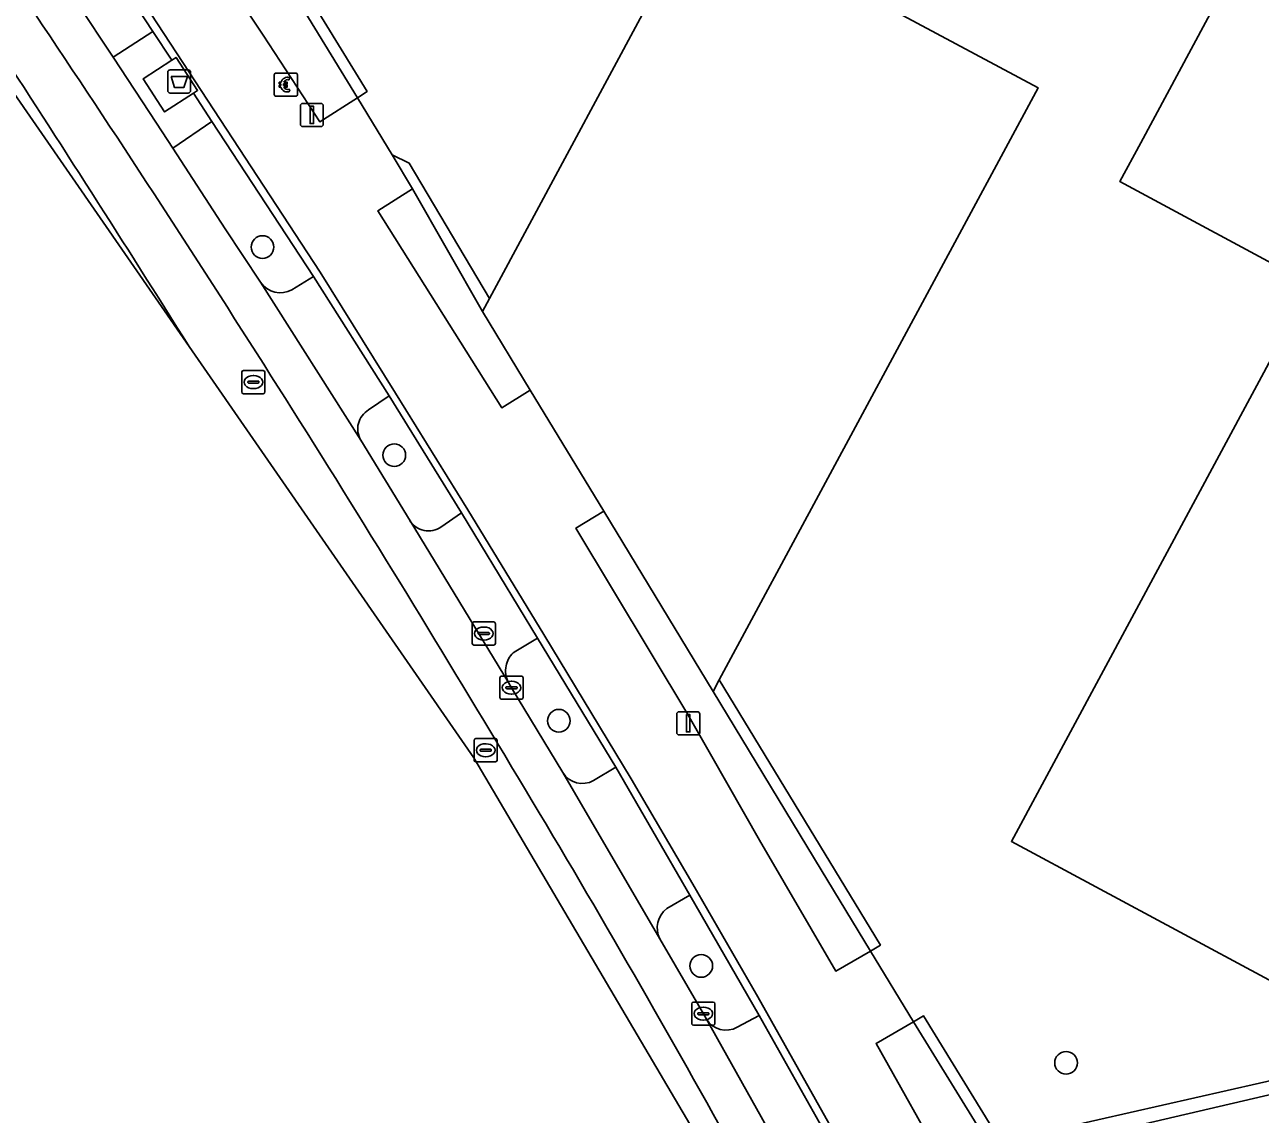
# Model space of a CAD drawing. Extents: x 159489 to 160304, y 383825 to 384531.
# Drawn here: x 159554.4 to 159607.7, y 384169.5 to 384216.6 of the extents above; entities that cross this region are included whole.
import ezdxf

# ---------------------------------------------------------------- set-up
doc = ezdxf.new("R2010")
doc.units = 0
for name, color, linetype in [('IMGEO_Afval_apart_plaats', 7, 'Continuous'), ('IMGEO_Betaalautomaat', 7, 'Continuous'), ('IMGEO_Boom', 7, 'Continuous'), ('IMGEO_Erf', 7, 'Continuous'), ('IMGEO_Groenvoorziening', 7, 'Continuous'), ('IMGEO_Kolk', 7, 'Continuous'), ('IMGEO_Lichtmast', 7, 'Continuous'), ('IMGEO_Pand', 7, 'Continuous'), ('IMGEO_Parkeervlak_open', 7, 'Continuous'), ('IMGEO_Rijbaan_lokaal_gesloten', 7, 'Continuous'), ('IMGEO_Rijbaan_lokaal_open', 7, 'Continuous'), ('IMGEO_Rioolput', 7, 'Continuous'), ('IMGEO_Voetpad_gesloten', 7, 'Continuous'), ('IMGEO_Voetpad_open', 7, 'Continuous')]:
    doc.layers.add(name, color=color, linetype=linetype)

msp = doc.modelspace()

# ---------------------------------------------------------------- linework, layer by layer
at = {"layer": 'IMGEO_Afval_apart_plaats'}
for p, q in [((159560.543, 384213.703), (159560.543, 384214.503)), ((159560.543, 384214.503), (159560.543, 384213.703)), ((159560.643, 384214.603), (159561.433, 384214.603)), ((159561.433, 384214.603), (159560.643, 384214.603)), ((159561.533, 384214.503), (159561.533, 384213.703)), ((159561.533, 384213.703), (159561.533, 384214.503)), ((159561.433, 384213.603), (159560.643, 384213.603)), ((159560.643, 384213.603), (159561.433, 384213.603))]:
    msp.add_line(p, q, dxfattribs=at)
msp.add_lwpolyline([(159560.686, 384214.317), (159561.39, 384214.317), (159561.241, 384213.847), (159560.835, 384213.847), (159560.686, 384214.317)], dxfattribs=at)
for centre, start, end in [((159560.643, 384214.503), 90, 180), ((159560.643, 384214.503), 90, 180), ((159561.433, 384214.503), 0, 90), ((159561.433, 384214.503), 360, 90), ((159560.643, 384213.703), 180, 270), ((159560.643, 384213.703), 180, 270), ((159561.433, 384213.703), 270, 0), ((159561.433, 384213.703), 270, 0)]:
    msp.add_arc(centre, 0.1, start, end, dxfattribs=at)
at = {"layer": 'IMGEO_Betaalautomaat'}
for p, q in [((159565.217, 384214.464), (159566.058, 384214.464)), ((159566.058, 384214.464), (159565.217, 384214.464)), ((159565.142, 384213.54), (159565.142, 384214.381)), ((159565.142, 384214.381), (159565.142, 384213.54)), ((159565.425, 384213.928), (159565.425, 384213.996)), ((159565.546, 384213.996), (159565.546, 384213.928)), ((159565.804, 384214.269), (159565.787, 384214.169)), ((159566.141, 384214.39), (159566.141, 384213.549)), ((159566.141, 384213.549), (159566.141, 384214.39)), ((159566.067, 384213.465), (159565.226, 384213.465)), ((159565.226, 384213.465), (159566.067, 384213.465)), ((159565.791, 384213.763), (159565.813, 384213.676))]:
    msp.add_line(p, q, dxfattribs=at)
for points in [[(159565.425, 384213.996), (159565.356, 384213.996), (159565.356, 384214.065), (159565.435, 384214.065)], [(159565.43, 384213.859), (159565.356, 384213.859), (159565.356, 384213.928), (159565.425, 384213.928)], [(159565.557, 384214.065), (159565.704, 384214.065), (159565.704, 384213.996), (159565.546, 384213.996)], [(159565.546, 384213.928), (159565.704, 384213.928), (159565.704, 384213.859), (159565.56, 384213.859)]]:
    msp.add_lwpolyline(points, dxfattribs=at)
for centre, radius, start, end in [((159565.22, 384214.387), 0.0779, 92.4484, 184.2845), ((159565.22, 384214.387), 0.0779, 92.4484, 184.2845), ((159566.064, 384214.387), 0.0779, 2.4484, 94.2845), ((159566.064, 384214.387), 0.0779, 2.4484, 94.2845), ((159565.718, 384213.989), 0.293, 73.014, 165.0139), ((159565.724, 384214.002), 0.179, 69.3236, 159.5683), ((159565.22, 384213.543), 0.0779, 182.4484, 274.2845), ((159565.22, 384213.543), 0.0779, 182.4484, 274.2845), ((159565.691, 384213.914), 0.267, 191.8096, 297.0389), ((159565.724, 384213.929), 0.179, 202.7625, 291.8693), ((159566.064, 384213.543), 0.0779, 272.4484, 4.2845), ((159566.064, 384213.543), 0.0779, 272.4484, 4.2845)]:
    msp.add_arc(centre, radius, start, end, dxfattribs=at)
at = {"layer": 'IMGEO_Boom'}
for centre in [(159564.634, 384206.954), (159570.321, 384197.968), (159577.419, 384186.503), (159583.564, 384175.92), (159599.304, 384171.736)]:
    msp.add_circle(centre, 0.489, dxfattribs=at)
at = {"layer": 'IMGEO_Erf'}
for points in [[(159585.772, 384220.436), (159598.102, 384213.824), (159584.34, 384188.267), (159591.297, 384176.816), (159590.869, 384176.557), (159592.722, 384173.505), (159593.148, 384173.767), (159596.495, 384168.323), (159610.44, 384171.495), (159611.51, 384173.469), (159596.947, 384181.297), (159609.875, 384205.335), (159601.626, 384209.778), (159602.531, 384211.447), (159614.722, 384234.18)], [(159561.341, 384226.407), (159569.144, 384213.675), (159568.737, 384213.4), (159570.222, 384210.929), (159570.966, 384210.576), (159574.428, 384204.726), (159582.76, 384220.223)]]:
    msp.add_lwpolyline(points, dxfattribs=at)
at = {"layer": 'IMGEO_Groenvoorziening'}
for points in [[(159560.934, 384226.137), (159558.905, 384224.769), (159564.664, 384216.096), (159567.101, 384212.363), (159568.737, 384213.4)], [(159560.934, 384226.137), (159568.737, 384213.4), (159569.144, 384213.675), (159561.341, 384226.407)], [(159570.222, 384210.929), (159571.1, 384209.467), (159574.13, 384204.172), (159574.428, 384204.726), (159570.966, 384210.576)], [(159571.1, 384209.467), (159569.605, 384208.512), (159574.956, 384200.012), (159576.187, 384200.78), (159574.13, 384204.172)], [(159584.074, 384187.773), (159579.356, 384195.554), (159578.157, 384194.824), (159582.99, 384186.776), (159584.016, 384184.965), (159586.074, 384181.353), (159589.369, 384175.694), (159590.869, 384176.557), (159588.743, 384180.066)], [(159584.34, 384188.267), (159584.074, 384187.773), (159588.743, 384180.066), (159590.869, 384176.557), (159591.297, 384176.816)], [(159592.722, 384173.505), (159591.108, 384172.571), (159594.181, 384167.108), (159596.345, 384167.614)], [(159611.986, 384173.213), (159611.51, 384173.469), (159610.44, 384171.495), (159596.495, 384168.323), (159593.148, 384173.767), (159592.722, 384173.505), (159596.345, 384167.614), (159610.792, 384170.994)]]:
    msp.add_lwpolyline(points, close=True, dxfattribs=at)
for points in [[(159556.624, 384217.517), (159558.184, 384215.145), (159559.903, 384216.259), (159557.829, 384219.423)], [(159562.452, 384212.369), (159560.758, 384211.222), (159563.028, 384207.742), (159564.547, 384205.433)], [(159565.906, 384205.109), (159566.831, 384205.687), (159562.452, 384212.369)], [(159570.094, 384200.533), (159569.213, 384199.921)], [(159572.334, 384194.86), (159573.218, 384195.473), (159570.094, 384200.533)], [(159568.879, 384198.609), (159570.998, 384195.139)], [(159576.506, 384190.075), (159575.56, 384189.513), (159575.45, 384189.43)], [(159578.916, 384183.918), (159579.872, 384184.495), (159576.506, 384190.075)], [(159575.243, 384188.152), (159575.377, 384187.93), (159577.591, 384184.266)], [(159583.079, 384178.971), (159582.077, 384178.396)], [(159585.12, 384173.273), (159586.058, 384173.783), (159583.079, 384178.971)], [(159581.774, 384177.089), (159583.655, 384173.857), (159583.789, 384173.616)]]:
    msp.add_lwpolyline(points, dxfattribs=at)
for centre, radius, start, end in [((159565.405, 384206.02), 1.04, 214.3851, 298.7957), ((159569.691, 384199.101), 0.949, 120.2283, 211.2065), ((159571.802, 384195.652), 0.954, 212.5246, 303.884), ((159576.122, 384188.7), 0.993, 132.6396, 169.9522), ((159576.158, 384188.644), 1.039, 167.2348, 208.2459), ((159578.439, 384184.798), 1.001, 212.1142, 298.454), ((159582.721, 384177.558), 1.057, 127.5502, 206.3453), ((159584.634, 384174.142), 0.995, 211.8756, 299.2229)]:
    msp.add_arc(centre, radius, start, end, dxfattribs=at)
at = {"layer": 'IMGEO_Kolk'}
for p, q in [((159573.684, 384189.842), (159573.684, 384190.694)), ((159573.759, 384190.768), (159574.611, 384190.768)), ((159574.172, 384190.548), (159574.197, 384190.548)), ((159574.685, 384190.694), (159574.685, 384189.842)), ((159573.943, 384190.262), (159573.943, 384190.274)), ((159574.381, 384190.225), (159573.983, 384190.225)), ((159573.986, 384190.311), (159574.384, 384190.311)), ((159574.195, 384189.988), (159574.17, 384189.988)), ((159574.427, 384190.274), (159574.427, 384190.262)), ((159574.611, 384189.768), (159573.759, 384189.768)), ((159574.876, 384187.504), (159574.876, 384188.356)), ((159574.951, 384188.43), (159575.803, 384188.43)), ((159575.877, 384188.356), (159575.877, 384187.504)), ((159575.135, 384187.924), (159575.135, 384187.936)), ((159575.573, 384187.887), (159575.175, 384187.887)), ((159575.178, 384187.973), (159575.576, 384187.973)), ((159575.364, 384188.21), (159575.389, 384188.21)), ((159575.619, 384187.936), (159575.619, 384187.924)), ((159575.803, 384187.43), (159574.951, 384187.43)), ((159575.387, 384187.65), (159575.362, 384187.65)), ((159583.154, 384173.431), (159583.154, 384174.283)), ((159583.229, 384174.357), (159584.081, 384174.357)), ((159583.456, 384173.9), (159583.854, 384173.9)), ((159583.642, 384174.137), (159583.667, 384174.137)), ((159584.155, 384174.283), (159584.155, 384173.431)), ((159584.081, 384173.357), (159583.229, 384173.357)), ((159583.413, 384173.851), (159583.413, 384173.863)), ((159583.851, 384173.814), (159583.453, 384173.814)), ((159583.665, 384173.577), (159583.64, 384173.577)), ((159583.897, 384173.863), (159583.897, 384173.851))]:
    msp.add_line(p, q, dxfattribs=at)
for points in [[(159573.684, 384189.842), (159573.684, 384190.694)], [(159573.759, 384190.768), (159574.611, 384190.768)], [(159574.685, 384190.694), (159574.685, 384189.842)], [(159574.611, 384189.768), (159573.759, 384189.768)], [(159574.876, 384187.504), (159574.876, 384188.356)], [(159574.951, 384188.43), (159575.803, 384188.43)], [(159575.877, 384188.356), (159575.877, 384187.504)], [(159575.803, 384187.43), (159574.951, 384187.43)], [(159583.154, 384173.431), (159583.154, 384174.283)], [(159583.229, 384174.357), (159584.081, 384174.357)], [(159584.155, 384174.283), (159584.155, 384173.431)], [(159584.081, 384173.357), (159583.229, 384173.357)]]:
    msp.add_lwpolyline(points, dxfattribs=at)
for centre, radius, start, end in [((159573.761, 384190.692), 0.0765, 91.552, 178.448), ((159573.761, 384190.692), 0.0765, 91.552, 178.448), ((159574.609, 384190.692), 0.0765, 1.552, 88.448), ((159574.609, 384190.692), 0.0765, 1.552, 88.448), ((159573.983, 384190.271), 0.0403, 85.8775, 175.7526), ((159573.98, 384190.261), 0.0366, 178.938, 274.7102), ((159574.384, 384190.268), 0.043, 264.8664, 352.4533), ((159574.388, 384190.273), 0.0386, 1.7309, 96.639), ((159573.761, 384189.844), 0.0765, 181.552, 268.448), ((159573.761, 384189.844), 0.0765, 181.552, 268.448), ((159574.609, 384189.844), 0.0765, 271.552, 358.448), ((159574.609, 384189.844), 0.0765, 271.552, 358.448), ((159574.953, 384188.354), 0.0765, 91.552, 178.448), ((159574.953, 384188.354), 0.0765, 91.552, 178.448), ((159575.801, 384188.354), 0.0765, 1.552, 88.448), ((159575.801, 384188.354), 0.0765, 1.552, 88.448), ((159575.175, 384187.933), 0.0403, 85.8775, 175.7526), ((159575.172, 384187.923), 0.0366, 178.938, 274.7102), ((159575.576, 384187.93), 0.043, 264.8664, 352.4533), ((159575.58, 384187.935), 0.0386, 1.7309, 96.639), ((159574.953, 384187.506), 0.0765, 181.552, 268.448), ((159574.953, 384187.506), 0.0765, 181.552, 268.448), ((159575.801, 384187.506), 0.0765, 271.552, 358.448), ((159575.801, 384187.506), 0.0765, 271.552, 358.448), ((159583.231, 384174.281), 0.0765, 91.552, 178.448), ((159583.231, 384174.281), 0.0765, 91.552, 178.448), ((159583.453, 384173.86), 0.0403, 85.8775, 175.7526), ((159583.858, 384173.862), 0.0386, 1.7309, 96.639), ((159584.079, 384174.281), 0.0765, 1.552, 88.448), ((159584.079, 384174.281), 0.0765, 1.552, 88.448), ((159583.231, 384173.433), 0.0765, 181.552, 268.448), ((159583.231, 384173.433), 0.0765, 181.552, 268.448), ((159583.45, 384173.85), 0.0366, 178.938, 274.7102), ((159583.854, 384173.857), 0.043, 264.8664, 352.4533), ((159584.079, 384173.433), 0.0765, 271.552, 358.448), ((159584.079, 384173.433), 0.0765, 271.552, 358.448)]:
    msp.add_arc(centre, radius, start, end, dxfattribs=at)
for centre, major_axis, ratio, start_param, end_param in [((159574.171, 384190.268), (-0.387, 0.002), 0.722429, 4.712389, 7.853982), ((159574.196, 384190.268), (-0.39, 0.002), 0.717154, 1.570796, 4.712389), ((159575.363, 384187.93), (-0.387, 0.002), 0.722429, 4.712389, 7.853982), ((159575.388, 384187.93), (-0.39, 0.002), 0.717154, 1.570796, 4.712389), ((159583.641, 384173.857), (-0.387, 0.002), 0.722429, 4.712389, 7.853982), ((159583.666, 384173.857), (-0.39, 0.002), 0.717154, 1.570796, 4.712389)]:
    msp.add_ellipse(centre, major_axis=major_axis, ratio=ratio, start_param=start_param, end_param=end_param, dxfattribs=at)
at = {"layer": 'IMGEO_Lichtmast'}
for p, q in [((159566.268, 384212.256), (159566.268, 384213.056)), ((159566.268, 384213.056), (159566.268, 384212.256)), ((159566.368, 384213.156), (159567.158, 384213.156)), ((159567.158, 384213.156), (159566.368, 384213.156)), ((159567.258, 384213.056), (159567.258, 384212.256)), ((159567.258, 384212.256), (159567.258, 384213.056)), ((159567.158, 384212.156), (159566.368, 384212.156)), ((159566.368, 384212.156), (159567.158, 384212.156)), ((159582.508, 384185.994), (159582.508, 384186.794)), ((159582.508, 384186.794), (159582.508, 384185.994)), ((159582.608, 384186.894), (159583.398, 384186.894)), ((159583.398, 384186.894), (159582.608, 384186.894)), ((159583.498, 384186.794), (159583.498, 384185.994)), ((159583.498, 384185.994), (159583.498, 384186.794)), ((159583.398, 384185.894), (159582.608, 384185.894)), ((159582.608, 384185.894), (159583.398, 384185.894))]:
    msp.add_line(p, q, dxfattribs=at)
for points in [[(159566.688, 384213.031), (159566.838, 384213.031), (159566.838, 384212.281), (159566.688, 384212.281), (159566.688, 384213.031)], [(159582.928, 384186.769), (159583.078, 384186.769), (159583.078, 384186.019), (159582.928, 384186.019), (159582.928, 384186.769)]]:
    msp.add_lwpolyline(points, dxfattribs=at)
for centre, start, end in [((159566.368, 384213.056), 90, 180), ((159566.368, 384213.056), 90, 180), ((159567.158, 384213.056), 0, 90), ((159567.158, 384213.056), 360, 90), ((159566.368, 384212.256), 180, 270), ((159566.368, 384212.256), 180, 270), ((159567.158, 384212.256), 270, 0), ((159567.158, 384212.256), 270, 0), ((159582.608, 384186.794), 90, 180), ((159582.608, 384186.794), 90, 180), ((159583.398, 384186.794), 0, 90), ((159583.398, 384186.794), 360, 90), ((159582.608, 384185.994), 180, 270), ((159582.608, 384185.994), 180, 270), ((159583.398, 384185.994), 270, 0), ((159583.398, 384185.994), 270, 0)]:
    msp.add_arc(centre, 0.1, start, end, dxfattribs=at)
at = {"layer": 'IMGEO_Pand'}
for points in [[(159585.772, 384220.436), (159595.639, 384238.832), (159580.412, 384246.999), (159572.996, 384233.183), (159569.777, 384227.198), (159582.76, 384220.223), (159574.428, 384204.726), (159574.13, 384204.172), (159576.187, 384200.78), (159579.356, 384195.554), (159584.074, 384187.773), (159584.34, 384188.267), (159598.102, 384213.824)], [(159618.808, 384205.718), (159623.257, 384213.945), (159629.821, 384226.083), (159614.722, 384234.18), (159602.531, 384211.447), (159601.626, 384209.778), (159609.875, 384205.335), (159596.947, 384181.297), (159611.51, 384173.469), (159611.986, 384173.213), (159614.197, 384177.327), (159627.071, 384201.275)]]:
    msp.add_lwpolyline(points, close=True, dxfattribs=at)
at = {"layer": 'IMGEO_Parkeervlak_open'}
for points in [[(159564.547, 384205.433), (159568.879, 384198.609)], [(159566.831, 384205.687), (159565.906, 384205.109)], [(159569.213, 384199.921), (159570.094, 384200.533), (159566.831, 384205.687)], [(159573.218, 384195.473), (159572.334, 384194.86)], [(159575.45, 384189.43), (159575.56, 384189.513), (159576.506, 384190.075), (159573.218, 384195.473)], [(159570.998, 384195.139), (159575.243, 384188.152)], [(159577.591, 384184.266), (159581.774, 384177.089)], [(159579.872, 384184.495), (159578.916, 384183.918)], [(159582.077, 384178.396), (159583.079, 384178.971), (159579.872, 384184.495)], [(159583.789, 384173.616), (159587.7, 384166.624)], [(159586.058, 384173.783), (159585.12, 384173.273)], [(159588.041, 384167.932), (159589.04, 384168.481), (159586.058, 384173.783)]]:
    msp.add_lwpolyline(points, dxfattribs=at)
for centre, radius, start, end in [((159565.405, 384206.02), 1.04, 214.3851, 298.7957), ((159569.691, 384199.101), 0.949, 120.2283, 211.2065), ((159571.802, 384195.652), 0.954, 212.5246, 303.884), ((159576.122, 384188.7), 0.993, 132.6396, 169.9522), ((159576.158, 384188.644), 1.039, 167.2348, 208.2459), ((159578.439, 384184.798), 1.001, 212.1142, 298.454), ((159582.721, 384177.558), 1.057, 127.5502, 206.3453), ((159584.634, 384174.142), 0.995, 211.8756, 299.2229)]:
    msp.add_arc(centre, radius, start, end, dxfattribs=at)
at = {"layer": 'IMGEO_Rijbaan_lokaal_gesloten'}
for points in [[(159564.547, 384205.433), (159563.028, 384207.742), (159560.758, 384211.222), (159560.057, 384212.297), (159558.184, 384215.145), (159556.624, 384217.517), (159550.775, 384226.382), (159550.644, 384226.613), (159548.034, 384230.526), (159543.263, 384237.696), (159540.363, 384242.058), (159539.105, 384244.038), (159538.058, 384245.622), (159533.078, 384253.19), (159531.995, 384254.871), (159530.676, 384256.993), (159529.475, 384258.882), (159528.457, 384260.496), (159527.408, 384262.135), (159527.297, 384262.272), (159527.066, 384262.703)], [(159553.006, 384215.893), (159536.788, 384240.242), (159536.266, 384241.006), (159535.383, 384240.391), (159561.466, 384202.663)], [(159584.082, 384169.514), (159588.321, 384161.943), (159588.807, 384162.177), (159589.904, 384162.693), (159589.802, 384162.875), (159587.7, 384166.624), (159583.789, 384173.616), (159583.655, 384173.857), (159581.774, 384177.089), (159577.591, 384184.266), (159575.377, 384187.93), (159575.243, 384188.152), (159570.998, 384195.139), (159568.879, 384198.609), (159564.547, 384205.433)]]:
    msp.add_lwpolyline(points, dxfattribs=at)
for centre, radius, start, end in [((158952.782, 383813.503), 724.757, 30.882688, 33.833641), ((158793.344, 383720.801), 906.754, 32.101072, 33.093398), ((159141.121, 383922.674), 507.094, 29.12871, 31.2192)]:
    msp.add_arc(centre, radius, start, end, dxfattribs=at)
at = {"layer": 'IMGEO_Rijbaan_lokaal_open'}
msp.add_lwpolyline([(159561.466, 384202.663), (159573.746, 384184.901), (159587.509, 384161.555)], dxfattribs=at)
for centre, radius, start, end in [((158952.782, 383813.503), 724.757, 30.882688, 33.833641), ((158793.344, 383720.801), 906.754, 32.101072, 33.093398), ((159141.121, 383922.674), 507.094, 29.12871, 31.2192)]:
    msp.add_arc(centre, radius, start, end, dxfattribs=at)
at = {"layer": 'IMGEO_Rioolput'}
for p, q in [((159563.814, 384201.622), (159564.666, 384201.622)), ((159563.739, 384200.696), (159563.739, 384201.548)), ((159563.998, 384201.116), (159563.998, 384201.128)), ((159564.436, 384201.079), (159564.038, 384201.079)), ((159564.041, 384201.165), (159564.439, 384201.165)), ((159564.227, 384201.402), (159564.252, 384201.402)), ((159564.482, 384201.128), (159564.482, 384201.116)), ((159564.74, 384201.548), (159564.74, 384200.696)), ((159564.666, 384200.622), (159563.814, 384200.622)), ((159564.25, 384200.842), (159564.225, 384200.842)), ((159573.764, 384184.804), (159573.764, 384185.656)), ((159573.839, 384185.73), (159574.691, 384185.73)), ((159574.765, 384185.656), (159574.765, 384184.804)), ((159574.023, 384185.224), (159574.023, 384185.236)), ((159574.461, 384185.187), (159574.063, 384185.187)), ((159574.066, 384185.273), (159574.464, 384185.273)), ((159574.252, 384185.51), (159574.277, 384185.51)), ((159574.507, 384185.236), (159574.507, 384185.224)), ((159574.691, 384184.73), (159573.839, 384184.73)), ((159574.275, 384184.95), (159574.25, 384184.95))]:
    msp.add_line(p, q, dxfattribs=at)
for points in [[(159563.814, 384201.622), (159564.666, 384201.622)], [(159563.739, 384200.696), (159563.739, 384201.548)], [(159564.74, 384201.548), (159564.74, 384200.696)], [(159564.666, 384200.622), (159563.814, 384200.622)], [(159573.764, 384184.804), (159573.764, 384185.656)], [(159573.839, 384185.73), (159574.691, 384185.73)], [(159574.765, 384185.656), (159574.765, 384184.804)], [(159574.691, 384184.73), (159573.839, 384184.73)]]:
    msp.add_lwpolyline(points, dxfattribs=at)
for centre, radius, start, end in [((159563.816, 384201.546), 0.0765, 91.552, 178.448), ((159563.816, 384201.546), 0.0765, 91.552, 178.448), ((159564.664, 384201.546), 0.0765, 1.552, 88.448), ((159564.664, 384201.546), 0.0765, 1.552, 88.448), ((159564.038, 384201.125), 0.0403, 85.8775, 175.7526), ((159564.035, 384201.115), 0.0366, 178.938, 274.7102), ((159564.439, 384201.122), 0.043, 264.8664, 352.4533), ((159564.443, 384201.127), 0.0386, 1.7309, 96.639), ((159563.816, 384200.698), 0.0765, 181.552, 268.448), ((159563.816, 384200.698), 0.0765, 181.552, 268.448), ((159564.664, 384200.698), 0.0765, 271.552, 358.448), ((159564.664, 384200.698), 0.0765, 271.552, 358.448), ((159573.841, 384185.654), 0.0765, 91.552, 178.448), ((159573.841, 384185.654), 0.0765, 91.552, 178.448), ((159574.689, 384185.654), 0.0765, 1.552, 88.448), ((159574.689, 384185.654), 0.0765, 1.552, 88.448), ((159574.063, 384185.233), 0.0403, 85.8775, 175.7526), ((159574.06, 384185.223), 0.0366, 178.938, 274.7102), ((159574.464, 384185.23), 0.043, 264.8664, 352.4533), ((159574.468, 384185.235), 0.0386, 1.7309, 96.639), ((159573.841, 384184.806), 0.0765, 181.552, 268.448), ((159573.841, 384184.806), 0.0765, 181.552, 268.448), ((159574.689, 384184.806), 0.0765, 271.552, 358.448), ((159574.689, 384184.806), 0.0765, 271.552, 358.448)]:
    msp.add_arc(centre, radius, start, end, dxfattribs=at)
for centre, major_axis, ratio, start_param, end_param in [((159564.226, 384201.122), (-0.387, 0.002), 0.722429, 4.712389, 7.853982), ((159564.251, 384201.122), (-0.39, 0.002), 0.717154, 1.570796, 4.712389), ((159574.251, 384185.23), (-0.387, 0.002), 0.722429, 4.712389, 7.853982), ((159574.276, 384185.23), (-0.39, 0.002), 0.717154, 1.570796, 4.712389)]:
    msp.add_ellipse(centre, major_axis=major_axis, ratio=ratio, start_param=start_param, end_param=end_param, dxfattribs=at)
at = {"layer": 'IMGEO_Voetpad_gesloten'}
for points in [[(159557.829, 384219.423), (159559.903, 384216.259), (159560.718, 384215.016), (159560.903, 384215.137), (159561.832, 384213.713), (159561.649, 384213.594), (159562.452, 384212.369), (159566.831, 384205.687), (159570.094, 384200.533), (159573.218, 384195.473), (159576.506, 384190.075), (159579.872, 384184.495), (159583.079, 384178.971), (159586.058, 384173.783), (159589.04, 384168.481)], [(159589.675, 384168.05), (159586.011, 384174.587), (159583.202, 384179.454), (159580.547, 384183.998), (159576.772, 384190.223), (159573.493, 384195.607), (159570.37, 384200.648), (159567.124, 384205.873), (159558.212, 384219.486)]]:
    msp.add_lwpolyline(points, dxfattribs=at)
msp.add_lwpolyline([(159561.832, 384213.713), (159560.903, 384215.137), (159560.718, 384215.016), (159559.479, 384214.208), (159560.408, 384212.784), (159561.649, 384213.594)], close=True, dxfattribs=at)
at = {"layer": 'IMGEO_Voetpad_open'}
for points in [[(159637.113, 384212.661), (159639.366, 384211.481), (159643.655, 384219.446), (159641.422, 384220.631), (159651.736, 384239.768), (159653.747, 384238.682), (159654.684, 384240.484), (159649.079, 384242.048), (159640.276, 384225.681), (159631.56, 384209.476), (159627.071, 384201.275), (159614.197, 384177.327), (159611.986, 384173.213), (159610.792, 384170.994), (159596.345, 384167.614), (159594.181, 384167.108), (159595.735, 384164.295)], [(159598.777, 384156.375), (159597.049, 384161.911), (159595.735, 384164.295), (159594.181, 384167.108), (159591.108, 384172.571), (159592.722, 384173.505), (159590.869, 384176.557), (159589.369, 384175.694), (159586.074, 384181.353), (159584.016, 384184.965), (159582.99, 384186.776), (159578.157, 384194.824), (159579.356, 384195.554), (159576.187, 384200.78), (159574.956, 384200.012), (159569.605, 384208.512), (159571.1, 384209.467), (159570.222, 384210.929), (159568.737, 384213.4), (159567.101, 384212.363), (159564.664, 384216.096), (159558.905, 384224.769)], [(159558.212, 384219.486), (159567.124, 384205.873), (159570.37, 384200.648), (159573.493, 384195.607), (159576.772, 384190.223), (159580.547, 384183.998), (159583.202, 384179.454), (159586.011, 384174.587), (159589.675, 384168.05), (159594.72, 384159.028), (159592.622, 384157.909)]]:
    msp.add_lwpolyline(points, dxfattribs=at)
msp.add_lwpolyline([(159562.452, 384212.369), (159561.649, 384213.594), (159560.408, 384212.784), (159559.479, 384214.208), (159560.718, 384215.016), (159559.903, 384216.259), (159558.184, 384215.145), (159560.057, 384212.297), (159560.758, 384211.222)], close=True, dxfattribs=at)

doc.saveas('drawing.dxf')
